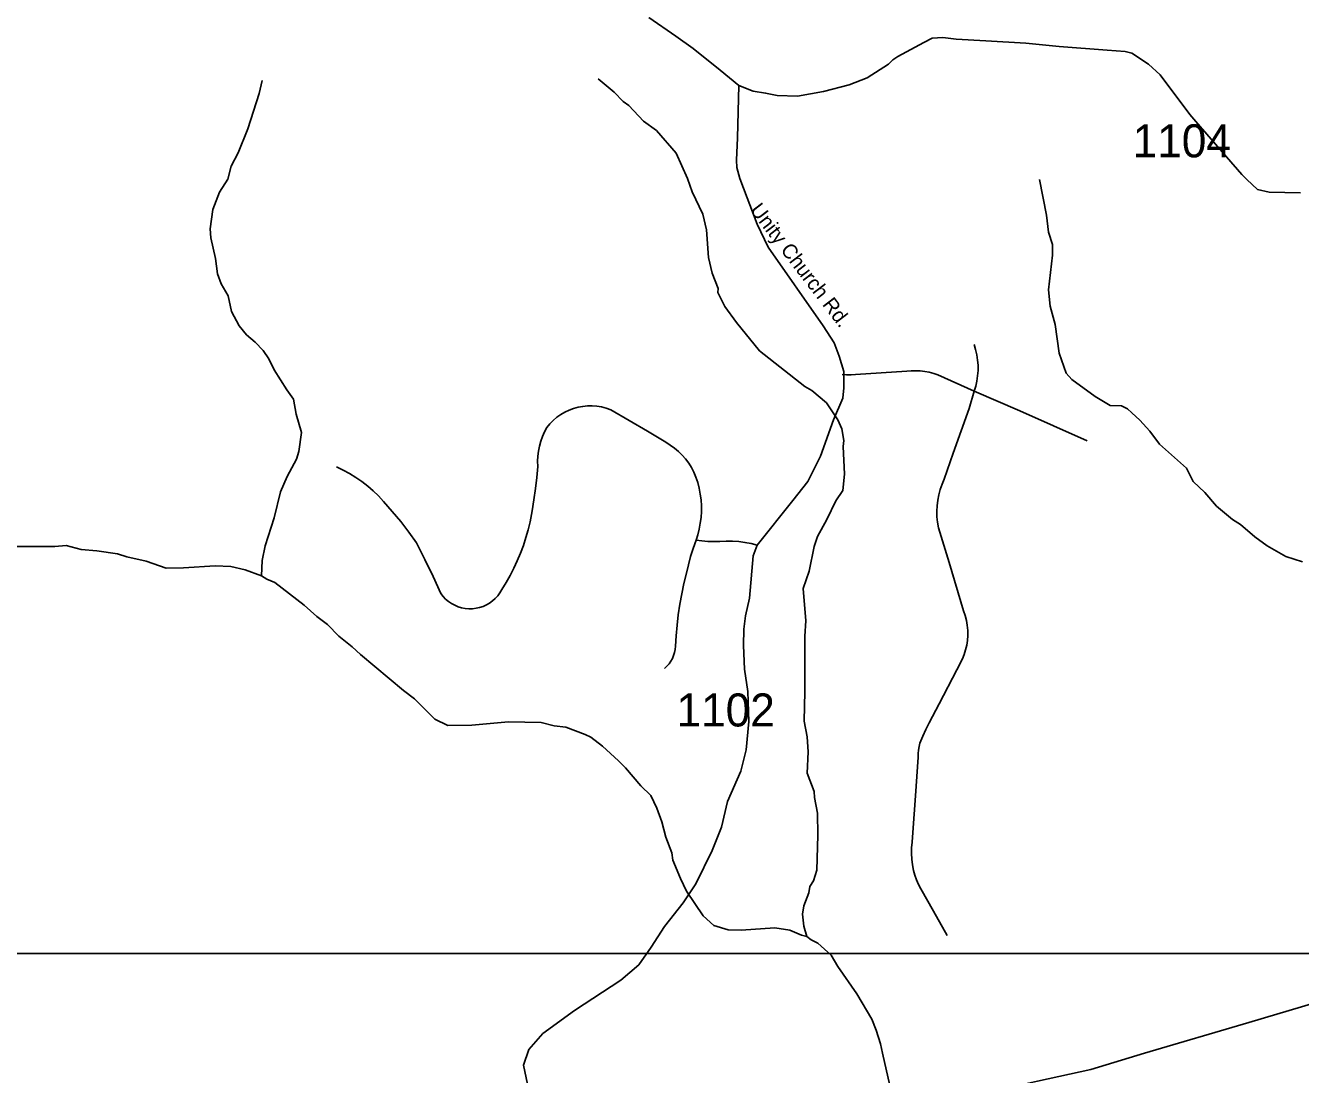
# Model space of a CAD drawing. Extents: x 1268485 to 1426702, y 514839 to 616766.
# Drawn here: x 1307707 to 1313407, y 529261 to 533949 of the extents above; entities that cross this region are included whole.
import ezdxf

# ---------------------------------------------------------------- set-up
doc = ezdxf.new("R2010")
doc.units = 0
for name, color, linetype in [('Old_Level_11', 7, 'Continuous'), ('Old_Level_32', 7, 'Continuous'), ('Old_Level_35', 7, 'Continuous'), ('Old_Level_56', 7, 'Continuous'), ('Old_Level_59', 7, 'Continuous'), ('Old_Level_62', 7, 'Continuous'), ('Old_Level_63', 7, 'Continuous'), ('Old_Level_8', 7, 'Continuous')]:
    doc.layers.add(name, color=color, linetype=linetype)

msp = doc.modelspace()

# ---------------------------------------------------------------- linework, layer by layer
at = {"layer": 'Old_Level_32'}
for points in [[(1310492.927, 533984.498), (1310613.523, 533901.069), (1310692.133, 533846.543), (1310812.728, 533749.706), (1310896.102, 533681.176)], [(1310896.102, 533681.176), (1310960.122, 533655.849), (1311015.563, 533647.345), (1311067.363, 533636.098), (1311157.367, 533634.087), (1311274.783, 533653.893), (1311388.479, 533684.275), (1311468.976, 533715.91), (1311565.123, 533776.801), (1311583.734, 533795.423), (1311606.067, 533810.321), (1311723.257, 533873.019), (1311759.66, 533892.096), (1311807.072, 533895.985), (1311866.629, 533888.536), (1312000.631, 533881.087), (1312179.302, 533869.913), (1312328.194, 533855.015), (1312542.797, 533839.917), (1312622.255, 533832.668), (1312652.033, 533825.22), (1312726.479, 533776.801), (1312778.591, 533728.383), (1312912.366, 533551.142), (1312938.651, 533519.811), (1313144.121, 533283.679), (1313166.456, 533261.331), (1313214.845, 533216.637), (1313266.571, 533204.848), (1313406.572, 533201.43)], [(1309957.291, 529189.465), (1309933.786, 529302.931), (1309956.786, 529371.95), (1310020.033, 529443.846), (1310161.589, 529546.929), (1310368.816, 529682.225), (1310448.392, 529751.562), (1310504.14, 529830.451), (1310564, 529921.933), (1310646.759, 530027.643), (1310703.049, 530112.712), (1310776.865, 530261.628), (1310817.678, 530366.724), (1310844.678, 530481.021), (1310904.538, 530616.066), (1310929.026, 530711.36), (1310940.521, 530838.18), (1310936.799, 530972.261), (1310921.909, 531072.823), (1310916.998, 531177.979), (1310918.187, 531251.598), (1310925.632, 531311.19), (1310944.243, 531389.404), (1310960.121, 531579.159), (1310977.632, 531626.439), (1311137.058, 531825.914), (1311204.06, 531911.577), (1311260.638, 532024.802), (1311319.451, 532187.189), (1311360.396, 532284.026), (1311365.025, 532330.475), (1311364.676, 532402.517), (1311344.244, 532470.961), (1311321.854, 532531.64), (1311273.544, 532606.849), (1311026.243, 532958.125), (1310977.37, 533061.655), (1310900.569, 533266.268), (1310887.17, 533315.432), (1310885.681, 533347.76), (1310890.147, 533447.576), (1310896.102, 533681.176)]]:
    msp.add_lwpolyline(points, dxfattribs=at)
at = {"layer": 'Old_Level_35'}
for points in [[(1311947.631, 532523.183), (1311954.5, 532500.628), (1311959.729, 532477.61), (1311963.215, 532454.234), (1311964.958, 532430.756), (1311964.958, 532407.124), (1311963.215, 532383.543), (1311959.729, 532360.269), (1311954.603, 532337.252), (1311947.733, 532314.645)], [(1311357.081, 532389.643), (1311377.278, 532388.207), (1311397.476, 532388.259), (1311417.776, 532389.797), (1311532.708, 532397.486), (1311646.204, 532404.356), (1311666.504, 532406.201), (1311686.702, 532406.611), (1311707.002, 532405.586), (1311727.2, 532403.125), (1311747.09, 532399.332), (1311766.775, 532394.051), (1311785.845, 532387.49), (1311947.733, 532314.645)], [(1311947.733, 532314.645), (1311925.588, 532237.956), (1311853.717, 532037.312), (1311813.834, 531922.176), (1311804.094, 531899.415), (1311795.995, 531876.039), (1311789.536, 531852.15), (1311784.922, 531827.8), (1311782.051, 531803.194), (1311780.924, 531778.434), (1311781.641, 531753.674), (1311784.204, 531729.067), (1311788.51, 531704.615), (1311835.877, 531548.878), (1311900.264, 531333.881), (1311907.543, 531312.504), (1311912.977, 531290.666), (1311916.873, 531268.418), (1311919.026, 531246.016), (1311919.334, 531223.512), (1311918.001, 531201.007)], [(1311947.733, 532314.645), (1312151.76, 532227.191), (1312453.289, 532092.984)], [(1310704.503, 531648.329), (1310712.397, 531673.293), (1310718.754, 531698.771), (1310723.47, 531724.505), (1310726.751, 531750.547), (1310728.391, 531776.742), (1310728.391, 531802.938), (1310726.751, 531829.133), (1310723.47, 531855.124), (1310718.651, 531880.858), (1310712.295, 531906.335), (1310704.298, 531931.3), (1310694.968, 531952.677), (1310684.202, 531973.387), (1310671.899, 531993.072), (1310657.956, 532011.834), (1310642.782, 532029.366), (1310626.173, 532045.77), (1310608.333, 532060.739), (1310589.468, 532074.324), (1310569.476, 532086.422), (1310488.173, 532136.148), (1310406.049, 532184.642), (1310323.208, 532232.009), (1310303.216, 532238.981), (1310282.608, 532244.261), (1310261.795, 532247.747), (1310240.675, 532249.387), (1310219.349, 532249.131), (1310198.229, 532247.132), (1310177.416, 532243.236), (1310156.911, 532237.648), (1310137.021, 532230.164), (1310117.849, 532221.142), (1310099.496, 532210.427), (1310082.272, 532198.124), (1310065.97, 532184.437), (1310051.104, 532169.366), (1310037.468, 532153.064), (1310026.908, 532133.072), (1310017.783, 532112.31), (1310010.094, 532090.934), (1310004.25, 532069.044), (1309999.841, 532046.745), (1309997.175, 532024.24), (1309996.15, 532001.633), (1309996.765, 531978.923), (1309992.357, 531929.045), (1309986.923, 531879.371), (1309979.951, 531829.8), (1309971.954, 531780.433), (1309962.624, 531731.323), (1309954.115, 531695.541), (1309943.964, 531660.272), (1309932.584, 531625.363), (1309919.871, 531590.914), (1309905.722, 531557.08), (1309890.241, 531523.759), (1309873.529, 531491.054), (1309855.484, 531459.116), (1309836.107, 531427.898), (1309827.905, 531413.749), (1309818.165, 531400.626), (1309807.092, 531388.476), (1309794.994, 531377.608), (1309781.768, 531368.022), (1309767.62, 531359.82), (1309752.753, 531353.054), (1309737.272, 531347.927), (1309721.278, 531344.39), (1309704.976, 531342.493), (1309688.777, 531342.237), (1309672.373, 531343.672), (1309656.379, 531346.8), (1309640.795, 531351.567), (1309625.621, 531357.872), (1309611.267, 531365.664), (1309597.837, 531374.943), (1309585.328, 531385.503), (1309574.05, 531397.293), (1309564.003, 531410.211), (1309528.836, 531486.491), (1309492.645, 531562.258), (1309455.12, 531637.358), (1309420.466, 531685.289), (1309384.48, 531732.195), (1309346.955, 531777.87), (1309308.2, 531822.418), (1309285.747, 531846.46), (1309261.961, 531869.17), (1309237.15, 531890.648), (1309211.006, 531910.693), (1309184.041, 531929.301), (1309155.847, 531946.525), (1309127.037, 531962.109), (1309097.202, 531976.207)], [(1310564.144, 531075.413), (1310574.5, 531085.204), (1310583.727, 531095.918), (1310592.032, 531107.606), (1310598.901, 531120.012), (1310604.54, 531133.135), (1310608.743, 531146.669), (1310611.614, 531160.612), (1310613.152, 531174.761), (1310615.613, 531222.025), (1310619.611, 531269.085), (1310625.147, 531315.99), (1310632.119, 531362.742), (1310640.629, 531409.238), (1310650.676, 531455.477), (1310661.954, 531501.306), (1310670.156, 531538.728), (1310679.896, 531575.791), (1310691.379, 531612.29), (1310704.503, 531648.329)], [(1310977.632, 531626.439), (1310950.463, 531633.616), (1310922.986, 531639.101), (1310895.201, 531642.895), (1310867.211, 531644.894), (1310839.222, 531645.201), (1310811.232, 531643.663), (1310784.473, 531643.151), (1310757.714, 531643.766), (1310730.954, 531645.458), (1310704.503, 531648.329)], [(1311918.001, 531201.007), (1311914.617, 531179.887), (1311909.799, 531159.074), (1311903.237, 531138.672), (1311895.138, 531118.884), (1311870.634, 531068.954), (1311791.894, 530917.42), (1311746.987, 530832.734), (1311731.608, 530803.052), (1311717.767, 530772.551), (1311705.669, 530741.383), (1311701.261, 530726.26), (1311698.39, 530710.881), (1311696.955, 530695.247), (1311697.16, 530679.56), (1311685.267, 530506.855), (1311673.374, 530341.788), (1311669.99, 530298.624), (1311668.042, 530273.3), (1311667.632, 530247.925), (1311668.965, 530222.601), (1311672.041, 530197.431), (1311676.757, 530172.517), (1311683.011, 530151.448), (1311690.598, 530130.738), (1311699.518, 530110.694), (1311709.77, 530091.266), (1311765.647, 529990.483), (1311827.47, 529881.292)]]:
    msp.add_lwpolyline(points, dxfattribs=at)
at = {"layer": 'Old_Level_56'}
msp.add_lwpolyline([(1315543.694, 530194.172), (1314844.684, 529992.335), (1314314.563, 529830.521), (1313661.754, 529637.559), (1313176.2, 529492.857), (1312708.604, 529355.597), (1312468.827, 529283.185), (1312231.449, 529230.535), (1311774.779, 529129.072), (1311288.03, 529024.413), (1310746.877, 528901.04), (1310236.246, 528792.859), (1309868.059, 528713.228), (1309342.944, 528591.332), (1308906.316, 528491.467), (1308582.495, 528418.946), (1308035.3, 528293.694), (1307437.82, 528155.446), (1306972.988, 528046.144), (1306502.28, 527943.164), (1305969.204, 527823.43), (1305074.349, 527616.139)], dxfattribs=at)
at = {"layer": 'Old_Level_59'}
for points in [[(1312239.215, 533260.858), (1312271.511, 533101.84), (1312279.713, 533025.356), (1312298.475, 532970.812), (1312297.347, 532923.24), (1312279.713, 532767.656), (1312288.017, 532695.273), (1312310.163, 532612.791), (1312327.182, 532484.428), (1312359.068, 532395.128), (1312384.494, 532366.729), (1312488.763, 532290.757), (1312555.918, 532250.874), (1312605.848, 532249.849), (1312633.53, 532235.341), (1312653.113, 532218.527), (1312688.484, 532185.821), (1312733.288, 532136.506), (1312775.939, 532077.4), (1312897.535, 531970.721), (1312926.139, 531911.871), (1312979.043, 531862.403), (1313031.639, 531801.451), (1313102.382, 531741.73), (1313137.753, 531718.867), (1313202.55, 531663.4), (1313257.606, 531623.722), (1313340.55, 531576.099), (1313416.111, 531552.415)], [(1311424.03, 529621.389), (1311490.165, 529507.789), (1311509.453, 529459.539), (1311528.742, 529398.422), (1311538.386, 529356.604), (1311570.533, 529211.853)]]:
    msp.add_lwpolyline(points, dxfattribs=at)
at = {"layer": 'Old_Level_62'}
for points in [[(1308765.53, 533704.129), (1308752.202, 533646.099), (1308700.426, 533487.133), (1308657.98, 533379.686), (1308626.505, 533320.374), (1308611.228, 533263.267), (1308573.806, 533204.11), (1308543.971, 533126.754), (1308531.976, 533040.837), (1308535.052, 533000.545), (1308556.89, 532908.219), (1308565.399, 532839.937), (1308582.316, 532795.287), (1308612.971, 532740.487), (1308627.428, 532670.462), (1308661.979, 532607.408), (1308695.095, 532566.5), (1308734.26, 532533.744), (1308769.426, 532496.885), (1308794.648, 532460.283), (1308819.459, 532409.738), (1308875.438, 532320.797), (1308904.453, 532279.992), (1308916.961, 532211.658), (1308941.055, 532130.764), (1308929.059, 532044.797), (1308918.294, 532011.373), (1308876.463, 531934.274), (1308846.833, 531865.12), (1308818.126, 531749.163), (1308779.166, 531624.388), (1308765.633, 531558.208), (1308762.044, 531490.182)], [(1310266.614, 533710.845), (1310339.202, 533651.123), (1310378.265, 533610.113), (1310403.896, 533591.556), (1310470.333, 533522.095), (1310527.338, 533480.725), (1310614.997, 533378.866), (1310666.363, 533265.42), (1310687.073, 533206.724), (1310734.748, 533105.634), (1310751.049, 533035.557), (1310760.174, 532913.141), (1310776.681, 532842.193), (1310803.03, 532773.552), (1310802.62, 532755.507), (1310833.275, 532693.377), (1310885.564, 532621.762), (1310988.705, 532495.757), (1311191.091, 532336.586), (1311222.669, 532317.875), (1311287.363, 532262.408), (1311337.703, 532186.744), (1311356.773, 532146.964), (1311365.591, 532094.265), (1311362.925, 532068.07), (1311368.051, 531944.065), (1311360.362, 531870.348), (1311329.296, 531825.032), (1311289.311, 531742.14), (1311247.583, 531664.989), (1311232.512, 531621.005), (1311209.853, 531509.867), (1311184.017, 531432.409), (1311194.68, 531287.745), (1311191.091, 531219.718), (1311191.296, 530971.913), (1311188.323, 530839.808), (1311200.626, 530769.834), (1311205.137, 530703.294), (1311200.934, 530607.33), (1311233.024, 530526.284), (1311234.357, 530498.345), (1311246.763, 530428.371), (1311248.506, 530329.844), (1311244.815, 530174.004), (1311229.744, 530126.688), (1311213.134, 530100.801), (1311208.418, 530072.964), (1311187.093, 530015.14), (1311180.223, 529977.513), (1311186.99, 529923.225), (1311199.908, 529877.037)], [(1308762.044, 531490.182), (1308688.533, 531516.275), (1308624.967, 531531.5), (1308554.942, 531533.704), (1308412.738, 531525.092), (1308336.561, 531524.17), (1308247.261, 531554.671), (1308159.601, 531574.51), (1308117.976, 531587.633), (1308026.215, 531601.782), (1307956.395, 531607.318), (1307888.727, 531625.055), (1307838.592, 531620.339), (1307662.452, 531620.595)], [(1308762.044, 531490.182), (1308785.728, 531474.085), (1308821.407, 531459.424), (1308953.153, 531358.282), (1309009.952, 531307.122), (1309057.114, 531271.699), (1309107.967, 531220.59), (1309166.92, 531172.659), (1309204.137, 531138.262), (1309396.475, 530977.654), (1309445.688, 530940.54), (1309537.551, 530848.42), (1309594.966, 530820.994), (1309703.028, 530822.122), (1309865.532, 530836.886), (1310011.529, 530834.784), (1310071.097, 530819.661), (1310123.077, 530812.844), (1310208.277, 530780.753), (1310234.113, 530767.937), (1310287.119, 530728.311), (1310357.657, 530662.899), (1310389.03, 530631.885), (1310457.107, 530550.89), (1310502.219, 530507.316), (1310528.875, 530450.978), (1310551.431, 530390.642), (1310569.886, 530322.154), (1310596.235, 530251.052), (1310601.464, 530218.961), (1310635.605, 530136.172), (1310662.364, 530079.834), (1310735.876, 529970.08), (1310784.78, 529926.404), (1310848.449, 529907.077), (1310906.376, 529905.899), (1311056.782, 529915.997), (1311124.552, 529906.411), (1311176.02, 529883.24), (1311199.908, 529877.037)], [(1311199.908, 529877.037), (1311219.593, 529862.683), (1311249.223, 529848.125), (1311308.073, 529794.401), (1311338.831, 529743.753), (1311424.03, 529621.389)]]:
    msp.add_lwpolyline(points, dxfattribs=at)
at = {"layer": 'Old_Level_63'}
for points in [[(1305516.95, 558564.883), (1305516.95, 529802.059), (1368033.021, 529802.059), (1368033.021, 573241.255), (1305516.95, 573241.255), (1305516.95, 558564.883)], [(1305516.95, 529802.059), (1368033.021, 529802.059), (1368033.021, 517504.204), (1305516.95, 517504.204), (1305516.95, 529802.059)]]:
    msp.add_lwpolyline(points, dxfattribs=at)

# ---------------------------------------------------------------- texts
at = {"layer": 'Old_Level_11'}
msp.add_text('Unity Church Rd.', height=65.61666, rotation=307.475028, dxfattribs=at).set_placement((1310942.831, 533123.919))
at = {"layer": 'Old_Level_8'}
for s, p in [('1104', (1312656.299, 533360.084)), ('1102', (1310617.497, 530816.299))]:
    msp.add_text(s, height=147.6375, dxfattribs=at).set_placement(p)

doc.saveas('drawing.dxf')
